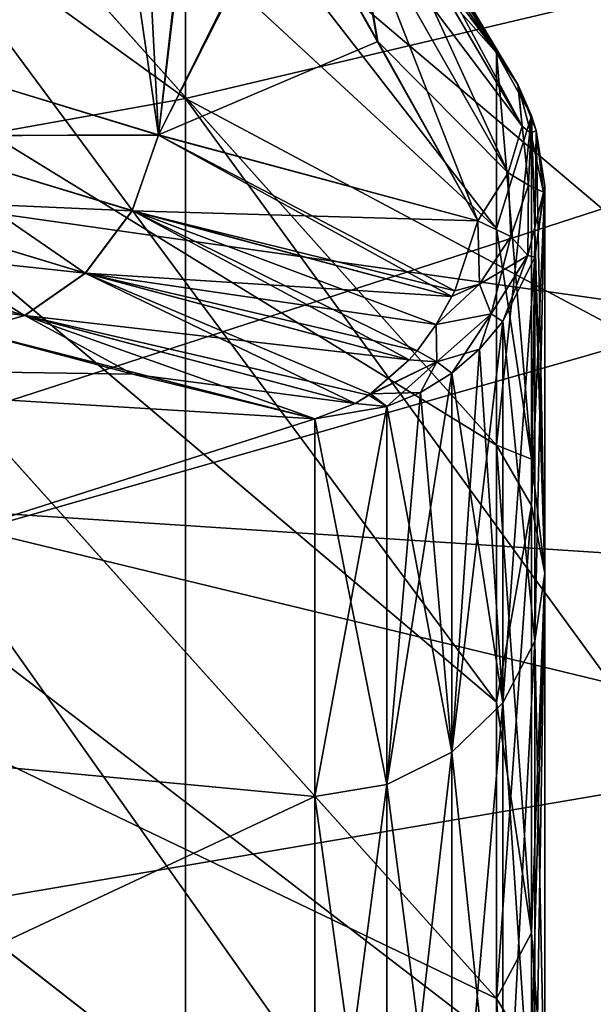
# Model space of a CAD drawing. Header units: metres. Extents: x 59 to 135, y -85 to 115.
# Tile 239 of 290: x 109.738 to 110.473, y 39.194 to 40.455. Entities that reach past the tile are written whole.
import ezdxf

# ---------------------------------------------------------------- set-up
doc = ezdxf.new("R2010")
doc.units = ezdxf.units.M
doc.layers.add('solid_20_404_502_XXX', color=7, linetype='CONTINUOUS')

msp = doc.modelspace()

# ---------------------------------------------------------------- linework, layer by layer
at = {"layer": 'solid_20_404_502_XXX'}
for points in [[(108.927383, 42.333473, 1.739564), (110.186035, 40.682171, 2.768934), (110.349106, 40.412506, 3.003947)], [(108.927383, 42.019341, 3.454356), (108.927383, 42.333473, 1.739564), (110.349106, 40.412506, 3.003947)], [(108.927383, 42.019341, 3.454356), (110.349106, 40.412506, 3.003947), (110.349106, 40.187748, 3.81481)], [(108.927383, 41.500835, 5.11879), (108.927383, 42.019341, 3.454356), (110.349106, 40.187748, 3.81481)], [(108.927383, 42.019062, -3.455498), (110.349106, 40.187748, -3.814811), (110.349106, 40.412506, -3.003947)], [(108.927383, 42.019062, -3.455498), (110.349106, 40.412506, -3.003947), (110.187012, 40.680565, -2.770449)], [(108.927383, 42.019062, -3.455498), (108.927383, 41.500416, -5.119889), (110.349106, 40.187748, -3.814811)], [(109.950691, 40.354187, 15.491662), (107.817116, 41.8969, 16.124224), (109.950691, 42.011024, 14.011024)], [(109.950691, 40.354187, -15.491662), (109.950691, 42.011024, -14.011024), (107.817116, 41.896832, -16.124283)], [(109.950691, 42.011024, 14.011024), (111.920403, 40.819611, 12.819613), (111.920403, 39.303665, 14.174346)], [(109.950691, 40.354187, 15.491662), (109.950691, 42.011024, 14.011024), (111.920403, 39.303665, 14.174346)], [(111.920403, 40.819611, -12.819613), (109.950691, 42.011024, -14.011024), (109.950691, 40.354187, -15.491662)], [(109.950691, 40.354187, 15.491662), (107.817116, 39.970631, 17.60166), (107.817116, 41.8969, 16.124224)], [(109.950691, 40.354187, -15.491662), (107.817116, 41.896832, -16.124283), (107.817116, 39.970562, -17.601707)], [(108.927383, 41.500835, 5.11879), (110.349106, 40.187748, 3.81481), (110.349106, 39.910084, 4.609113)], [(108.927383, 41.500835, 5.11879), (110.349106, 39.910084, 4.609113), (110.349106, 39.580711, 5.383408)], [(108.927383, 40.785507, 6.708601), (108.927383, 41.500835, 5.11879), (110.349106, 39.580711, 5.383408)], [(108.927383, 41.500416, -5.119889), (110.349106, 39.910084, -4.609113), (110.349106, 40.187748, -3.814811)], [(108.927383, 41.500416, -5.119889), (108.927383, 40.784962, -6.709641), (110.349106, 39.910084, -4.609113)], [(109.79763, 41.123383, 1.782532), (109.725136, 41.246532, 1.582534), (109.600197, 40.403721, 1.635586)], [(109.728432, 41.240952, -1.59228), (109.800774, 41.118027, -1.790602), (109.599861, 40.403835, -1.634799)], [(109.79763, 41.123383, 1.782532), (109.600197, 40.403721, 1.635586), (109.916351, 40.307377, 2.227706)], [(109.880501, 40.981796, 1.981592), (109.79763, 41.123383, 1.782532), (109.916351, 40.307377, 2.227706)], [(109.800774, 41.118027, -1.790602), (109.883316, 40.976944, -1.987927), (109.599861, 40.403835, -1.634799)], [(111.048538, 39.735237, -9.464106), (109.446487, 39.840054, -11.840053), (109.446487, 41.09127, -10.439939)], [(111.048538, 40.715549, -8.099372), (111.048538, 39.735237, -9.464106), (109.446487, 41.09127, -10.439939)], [(111.048538, 39.735271, 9.464064), (109.446487, 41.09127, 10.439939), (109.446487, 39.840054, 11.840053)], [(111.048538, 39.735271, 9.464064), (111.048538, 40.715584, 8.09932), (109.446487, 41.09127, 10.439939)], [(109.97422, 40.819633, 2.17929), (109.880501, 40.981796, 1.981592), (109.916351, 40.307377, 2.227706)], [(109.883316, 40.976944, -1.987927), (109.97657, 40.815552, -2.183935), (109.599861, 40.403835, -1.634799)], [(110.079277, 40.636284, 2.374577), (109.97422, 40.819633, 2.17929), (109.916351, 40.307377, 2.227706)], [(111.920403, 40.819611, -12.819613), (109.950691, 40.354187, -15.491662), (111.920403, 39.303665, -14.174346)], [(109.97657, 40.815552, -2.183935), (109.915985, 40.307484, -2.227147), (109.599861, 40.403835, -1.634799)], [(109.97657, 40.815552, -2.183935), (110.081001, 40.633236, -2.3776), (109.915985, 40.307484, -2.227147)], [(105.599998, 40.790501, -19.11552), (112.522324, 39.807674, -19.737751), (112.833549, 39.039066, -20.177687)], [(105.599998, 38.630814, -20.395731), (105.599998, 40.790501, -19.11552), (112.833549, 39.039066, -20.177687)], [(105.599998, 40.790501, -19.11552), (112.246452, 40.533974, -19.284697), (112.522324, 39.807674, -19.737751)], [(105.599998, 40.790501, 19.11552), (105.599998, 38.630821, 20.395727), (112.165619, 40.757591, 19.137501)], [(108.927383, 40.785507, 6.708601), (110.349106, 39.580711, 5.383408), (110.349106, 39.201069, 6.134332)], [(108.927383, 40.785507, 6.708601), (110.349106, 39.201069, 6.134332), (110.349106, 38.7728, 6.858625)], [(108.927383, 39.883793, 8.200611), (108.927383, 40.785507, 6.708601), (110.349106, 38.7728, 6.858625)], [(108.927383, 40.784962, -6.709641), (110.349106, 39.201069, -6.13433), (110.349106, 39.580715, -5.383406)], [(108.927383, 40.784962, -6.709641), (108.927383, 39.883125, -8.201579), (110.349106, 39.201069, -6.13433)], [(108.927383, 40.784962, -6.709641), (110.349106, 39.580715, -5.383406), (110.349106, 39.910084, -4.609113)], [(105.599998, 38.630821, 20.395727), (112.245857, 40.535618, 19.283628), (112.165619, 40.757591, 19.137501)], [(110.186035, 40.682171, 2.768934), (110.161888, 40.728588, 2.635202), (110.376472, 40.37204, 2.933268)], [(110.381889, 40.318703, 2.862944), (110.376472, 40.37204, 2.933268), (110.161888, 40.728588, 2.635202)], [(110.175079, 40.672028, 2.570136), (110.381889, 40.318703, 2.862944), (110.161888, 40.728588, 2.635202)], [(110.376709, 40.371376, -2.932264), (110.163765, 40.725513, -2.638051), (110.349106, 40.412506, -3.003947)], [(110.187012, 40.680565, -2.770449), (110.349106, 40.412506, -3.003947), (110.163765, 40.725513, -2.638051)], [(110.163765, 40.725513, -2.638051), (110.376709, 40.371376, -2.932264), (110.17688, 40.668987, -2.57294)], [(110.186035, 40.682171, 2.768934), (110.376472, 40.37204, 2.933268), (110.349106, 40.412506, 3.003947)], [(110.165024, 40.607937, 2.511843), (110.364166, 40.258961, 2.801912), (110.175079, 40.672028, 2.570136)], [(110.17688, 40.668987, -2.57294), (110.381889, 40.318703, -2.862944), (110.166756, 40.604939, -2.514615)], [(110.364166, 40.258961, 2.801912), (110.381889, 40.318703, 2.862944), (110.175079, 40.672028, 2.570136)], [(110.376709, 40.371376, -2.932264), (110.381889, 40.318703, -2.862944), (110.17688, 40.668987, -2.57294)], [(110.081001, 40.633236, -2.3776), (110.197075, 40.42709, -2.568292), (109.915985, 40.307484, -2.227147)], [(110.079277, 40.636284, 2.374577), (109.916351, 40.307377, 2.227706), (110.325195, 40.197407, 2.75445)], [(110.196129, 40.428772, 2.566828), (110.079277, 40.636284, 2.374577), (110.325195, 40.197407, 2.75445)], [(110.165024, 40.607937, 2.511843), (110.079277, 40.636284, 2.374577), (110.196129, 40.428772, 2.566828)], [(110.166756, 40.604939, -2.514615), (110.197075, 40.42709, -2.568292), (110.081001, 40.633236, -2.3776)], [(110.165024, 40.607937, 2.511843), (110.196129, 40.428772, 2.566828), (110.325195, 40.197407, 2.75445)], [(110.165024, 40.607937, 2.511843), (110.325195, 40.197407, 2.75445), (110.364166, 40.258961, 2.801912)], [(110.166756, 40.604939, -2.514615), (110.364166, 40.258961, -2.801911), (110.197075, 40.42709, -2.568292)], [(110.381889, 40.318703, -2.862944), (110.364166, 40.258961, -2.801911), (110.166756, 40.604939, -2.514615)], [(105.599998, 38.630821, 20.395727), (112.521721, 39.809196, 19.736841), (112.245857, 40.535618, 19.283628)], [(110.197075, 40.42709, -2.568292), (110.325195, 40.197407, -2.754449), (109.915985, 40.307484, -2.227147)], [(110.364166, 40.258961, -2.801911), (110.325195, 40.197407, -2.754449), (110.197075, 40.42709, -2.568292)], [(109.566628, 40.306503, 1.642653), (109.916351, 40.307377, 2.227706), (109.600197, 40.403721, 1.635586)], [(109.566795, 40.306454, -1.643044), (109.599861, 40.403835, -1.634799), (109.915985, 40.307484, -2.227147)], [(110.349106, 40.187748, -3.814811), (110.393944, 40.331985, -2.98446), (110.349106, 40.412506, -3.003947)], [(110.376709, 40.371376, -2.932264), (110.349106, 40.412506, -3.003947), (110.393944, 40.331985, -2.98446)], [(110.393944, 40.331985, 2.984461), (110.349106, 40.412506, 3.003947), (110.376472, 40.37204, 2.933268)], [(110.393944, 39.892147, 4.422866), (110.349106, 40.187748, 3.81481), (110.349106, 40.412506, 3.003947)], [(110.393944, 40.331985, 2.984461), (110.393944, 39.892147, 4.422866), (110.349106, 40.412506, 3.003947)], [(110.392921, 40.309563, 2.890578), (110.393944, 40.331985, 2.984461), (110.376472, 40.37204, 2.933268)], [(110.392921, 40.309563, 2.890578), (110.376472, 40.37204, 2.933268), (110.381889, 40.318703, 2.862944)], [(110.376709, 40.371376, -2.932264), (110.393944, 40.331985, -2.98446), (110.400002, 40.313278, -2.979932)], [(110.392921, 40.309563, -2.890578), (110.376709, 40.371376, -2.932264), (110.400002, 40.313278, -2.979932)], [(110.392921, 40.309563, -2.890578), (110.381889, 40.318703, -2.862944), (110.376709, 40.371376, -2.932264)], [(109.950691, 38.541992, 16.777483), (107.817116, 39.970631, 17.60166), (109.950691, 40.354187, 15.491662)], [(109.950691, 38.541992, -16.777483), (109.950691, 40.354187, -15.491662), (107.817116, 39.970562, -17.601707)], [(109.950691, 40.354187, 15.491662), (111.920403, 39.303665, 14.174346), (111.920403, 37.645565, 15.35083)], [(109.950691, 38.541992, 16.777483), (109.950691, 40.354187, 15.491662), (111.920403, 37.645565, 15.35083)], [(111.920403, 39.303665, -14.174346), (109.950691, 40.354187, -15.491662), (109.950691, 38.541992, -16.777483)], [(110.349106, 39.910084, -4.609113), (110.393944, 39.832825, -4.579214), (110.393944, 40.331985, -2.98446)], [(110.349106, 40.187748, -3.814811), (110.349106, 39.910084, -4.609113), (110.393944, 40.331985, -2.98446)], [(110.392921, 40.309563, 2.890578), (110.400002, 40.313278, 2.979934), (110.393944, 40.331985, 2.984461)], [(110.393944, 40.331985, -2.98446), (110.393944, 39.832825, -4.579214), (110.400002, 40.313278, -2.979932)], [(110.410881, 39.746319, 4.545737), (110.393944, 39.892147, 4.422866), (110.393944, 40.331985, 2.984461)], [(110.410881, 39.746319, 4.545737), (110.393944, 40.331985, 2.984461), (110.400002, 40.313278, 2.979934)], [(110.389877, 40.243176, 2.850845), (110.381889, 40.318703, 2.862944), (110.364166, 40.258961, 2.801912)], [(110.389877, 40.243176, -2.850844), (110.364166, 40.258961, -2.801911), (110.381889, 40.318703, -2.862944)], [(110.392921, 40.309563, 2.890578), (110.381889, 40.318703, 2.862944), (110.389877, 40.243176, 2.850845)], [(110.392921, 40.309563, -2.890578), (110.389877, 40.243176, -2.850844), (110.381889, 40.318703, -2.862944)], [(110.409203, 40.234222, -2.928657), (110.392921, 40.309563, -2.890578), (110.400002, 40.313278, -2.979932)], [(110.392921, 40.309563, 2.890578), (110.409203, 40.234222, 2.928658), (110.400002, 40.313278, 2.979934)], [(110.393944, 39.832825, -4.579214), (110.410881, 40.241833, -2.962642), (110.400002, 40.313278, -2.979932)], [(110.409203, 40.234222, -2.928657), (110.400002, 40.313278, -2.979932), (110.410881, 40.241833, -2.962642)], [(110.410881, 40.241833, 2.962643), (110.410881, 39.746319, 4.545737), (110.400002, 40.313278, 2.979934)], [(110.409203, 40.234222, 2.928658), (110.410881, 40.241833, 2.962643), (110.400002, 40.313278, 2.979934)], [(109.503464, 40.226841, 1.659317), (109.822334, 40.130299, 2.258654), (109.566628, 40.306503, 1.642653)], [(109.503639, 40.226795, -1.659713), (109.566795, 40.306454, -1.643044), (109.882393, 40.210468, -2.234638)], [(109.566628, 40.306503, 1.642653), (109.882248, 40.210514, 2.234391), (109.916351, 40.307377, 2.227706)], [(109.822334, 40.130299, 2.258654), (109.882248, 40.210514, 2.234391), (109.566628, 40.306503, 1.642653)], [(109.882393, 40.210468, -2.234638), (109.566795, 40.306454, -1.643044), (109.915985, 40.307484, -2.227147)], [(109.882248, 40.210514, 2.234391), (110.291954, 40.100426, 2.763346), (109.916351, 40.307377, 2.227706)], [(109.882393, 40.210468, -2.234638), (109.915985, 40.307484, -2.227147), (110.325195, 40.197407, -2.754449)], [(110.295456, 40.10775, 2.761735), (110.325195, 40.197407, 2.75445), (109.916351, 40.307377, 2.227706)], [(110.291954, 40.100426, 2.763346), (110.295456, 40.10775, 2.761735), (109.916351, 40.307377, 2.227706)], [(110.392921, 40.309563, 2.890578), (110.389877, 40.243176, 2.850845), (110.409203, 40.234222, 2.928658)], [(110.409203, 40.234222, -2.928657), (110.389877, 40.243176, -2.850844), (110.392921, 40.309563, -2.890578)], [(110.367546, 40.177341, 2.816749), (110.364166, 40.258961, 2.801912), (110.325195, 40.197407, 2.75445)], [(110.367546, 40.177345, -2.816749), (110.325195, 40.197407, -2.754449), (110.364166, 40.258961, -2.801911)], [(110.389877, 40.243176, 2.850845), (110.364166, 40.258961, 2.801912), (110.367546, 40.177341, 2.816749)], [(110.389877, 40.243176, -2.850844), (110.367546, 40.177345, -2.816749), (110.364166, 40.258961, -2.801911)], [(110.389877, 40.243176, 2.850845), (110.367546, 40.177341, 2.816749), (110.389214, 40.153141, 2.8846)], [(110.389214, 40.153141, -2.884599), (110.367546, 40.177345, -2.816749), (110.389877, 40.243176, -2.850844)], [(110.389877, 40.243176, 2.850845), (110.389214, 40.153141, 2.8846), (110.409203, 40.234222, 2.928658)], [(110.409203, 40.234222, -2.928657), (110.389214, 40.153141, -2.884599), (110.389877, 40.243176, -2.850844)], [(110.393944, 39.832825, -4.579214), (110.410881, 39.746319, -4.545738), (110.410881, 40.241833, -2.962642)], [(110.410881, 39.746319, -4.545738), (110.398193, 40.151024, -2.940665), (110.410881, 40.241833, -2.962642)], [(110.409203, 40.234222, -2.928657), (110.410881, 40.241833, -2.962642), (110.398193, 40.151024, -2.940665)], [(110.398193, 39.659184, 4.512017), (110.410881, 39.746319, 4.545737), (110.410881, 40.241833, 2.962643)], [(110.398193, 39.659184, 4.512017), (110.410881, 40.241833, 2.962643), (110.398193, 40.151024, 2.940666)], [(110.409203, 40.234222, 2.928658), (110.398193, 40.151024, 2.940666), (110.410881, 40.241833, 2.962643)], [(109.420174, 40.173561, 1.688236), (109.744705, 40.076035, 2.299166), (109.503464, 40.226841, 1.659317)], [(109.420349, 40.173512, -1.688639), (109.503639, 40.226795, -1.659713), (109.822487, 40.130253, -2.258905)], [(109.744705, 40.076035, 2.299166), (109.822334, 40.130299, 2.258654), (109.503464, 40.226841, 1.659317)], [(109.822487, 40.130253, -2.258905), (109.503639, 40.226795, -1.659713), (109.882393, 40.210468, -2.234638)], [(110.409203, 40.234222, -2.928657), (110.398193, 40.151024, -2.940665), (110.389214, 40.153141, -2.884599)], [(110.389214, 40.153141, 2.8846), (110.398193, 40.151024, 2.940666), (110.409203, 40.234222, 2.928658)], [(109.822334, 40.130299, 2.258654), (110.237297, 40.019218, 2.795511), (109.882248, 40.210514, 2.234391)], [(109.822487, 40.130253, -2.258905), (109.882393, 40.210468, -2.234638), (110.291954, 40.100426, -2.763345)], [(110.271851, 40.064697, 2.773821), (110.291954, 40.100426, 2.763346), (109.882248, 40.210514, 2.234391)], [(110.247269, 40.030735, 2.788926), (110.271851, 40.064697, 2.773821), (109.882248, 40.210514, 2.234391)], [(110.237297, 40.019218, 2.795511), (110.247269, 40.030735, 2.788926), (109.882248, 40.210514, 2.234391)], [(110.295464, 40.107754, -2.761734), (109.882393, 40.210468, -2.234638), (110.325195, 40.197407, -2.754449)], [(110.295464, 40.107754, -2.761734), (110.291954, 40.100426, -2.763345), (109.882393, 40.210468, -2.234638)], [(110.327438, 40.116497, 2.790589), (110.325195, 40.197407, 2.75445), (110.295456, 40.10775, 2.761735)], [(110.327438, 40.116501, -2.790588), (110.295464, 40.107754, -2.761734), (110.325195, 40.197407, -2.754449)], [(110.367546, 40.177341, 2.816749), (110.325195, 40.197407, 2.75445), (110.327438, 40.116497, 2.790589)], [(110.367546, 40.177345, -2.816749), (110.327438, 40.116501, -2.790588), (110.325195, 40.197407, -2.754449)], [(110.393944, 39.892147, 4.422866), (110.349106, 39.910084, 4.609113), (110.349106, 40.187748, 3.81481)], [(110.342079, 40.078209, -2.85176), (110.327438, 40.116501, -2.790588), (110.367546, 40.177345, -2.816749)], [(110.367546, 40.177341, 2.816749), (110.327438, 40.116497, 2.790589), (110.389214, 40.153141, 2.8846)], [(110.389214, 40.153141, -2.884599), (110.342079, 40.078209, -2.85176), (110.367546, 40.177345, -2.816749)], [(109.420174, 40.173561, 1.688236), (109.675644, 40.056377, 2.336735), (109.744705, 40.076035, 2.299166)], [(109.74485, 40.075989, -2.299422), (109.490837, 40.10841, -2.03072), (109.420349, 40.173512, -1.688639)], [(109.74485, 40.075989, -2.299422), (109.420349, 40.173512, -1.688639), (109.822487, 40.130253, -2.258905)], [(110.327438, 40.116497, 2.790589), (110.342079, 40.078209, 2.85176), (110.389214, 40.153141, 2.8846)], [(110.389214, 40.153141, -2.884599), (110.357124, 40.068527, -2.9207), (110.342079, 40.078209, -2.85176)], [(110.342079, 40.078209, 2.85176), (110.357124, 40.068527, 2.920701), (110.389214, 40.153141, 2.8846)], [(110.389214, 40.153141, -2.884599), (110.398193, 40.151024, -2.940665), (110.357124, 40.068527, -2.9207)], [(110.389214, 40.153141, 2.8846), (110.357124, 40.068527, 2.920701), (110.398193, 40.151024, 2.940666)], [(110.398193, 39.659184, -4.512018), (110.357124, 40.068527, -2.9207), (110.398193, 40.151024, -2.940665)], [(110.357124, 39.580025, 4.481383), (110.398193, 39.659184, 4.512017), (110.398193, 40.151024, 2.940666)], [(110.357124, 39.580025, 4.481383), (110.398193, 40.151024, 2.940666), (110.357124, 40.068527, 2.920701)], [(110.410881, 39.746319, -4.545738), (110.398193, 39.659184, -4.512018), (110.398193, 40.151024, -2.940665)], [(109.744705, 40.076035, 2.299166), (110.167816, 39.963482, 2.847252), (109.822334, 40.130299, 2.258654)], [(109.74485, 40.075989, -2.299422), (109.822487, 40.130253, -2.258905), (110.237297, 40.019218, -2.795511)], [(110.187721, 39.975677, 2.831557), (110.237297, 40.019218, 2.795511), (109.822334, 40.130299, 2.258654)], [(110.167816, 39.963482, 2.847252), (110.187721, 39.975677, 2.831557), (109.822334, 40.130299, 2.258654)], [(110.271851, 40.064697, -2.77382), (109.822487, 40.130253, -2.258905), (110.291954, 40.100426, -2.763345)], [(110.247269, 40.030735, -2.788924), (110.237297, 40.019218, -2.795511), (109.822487, 40.130253, -2.258905)], [(110.271851, 40.064697, -2.77382), (110.247269, 40.030735, -2.788924), (109.822487, 40.130253, -2.258905)], [(110.327438, 40.116501, -2.790588), (110.271851, 40.064697, -2.77382), (110.295464, 40.107754, -2.761734)], [(110.342079, 40.078209, -2.85176), (110.271851, 40.064697, -2.77382), (110.327438, 40.116501, -2.790588)], [(110.327438, 40.116497, 2.790589), (110.291954, 40.100426, 2.763346), (110.271851, 40.064697, 2.773821)], [(110.327438, 40.116497, 2.790589), (110.271851, 40.064697, 2.773821), (110.342079, 40.078209, 2.85176)], [(110.327438, 40.116497, 2.790589), (110.295456, 40.10775, 2.761735), (110.291954, 40.100426, 2.763346)], [(109.74485, 40.075989, -2.299422), (109.674622, 40.056656, -2.335215), (109.490837, 40.10841, -2.03072)], [(110.271851, 40.064697, -2.77382), (110.291954, 40.100426, -2.763345), (110.295464, 40.107754, -2.761734)], [(109.74485, 40.075989, -2.299422), (109.883461, 40.001194, -2.622404), (109.674622, 40.056656, -2.335215)], [(109.744705, 40.076035, 2.299166), (109.675644, 40.056377, 2.336735), (110.116196, 39.943645, 2.890478)], [(109.744705, 40.076035, 2.299166), (110.116196, 39.943645, 2.890478), (110.167816, 39.963482, 2.847252)], [(110.167816, 39.963482, -2.847252), (109.883461, 40.001194, -2.622404), (109.74485, 40.075989, -2.299422)], [(110.185432, 39.974133, -2.833338), (109.74485, 40.075989, -2.299422), (110.237297, 40.019218, -2.795511)], [(110.185432, 39.974133, -2.833338), (110.167816, 39.963482, -2.847252), (109.74485, 40.075989, -2.299422)], [(110.272568, 40.016991, 2.833456), (110.342079, 40.078209, 2.85176), (110.271851, 40.064697, 2.773821)], [(110.342079, 40.078209, -2.85176), (110.272568, 40.016994, -2.833455), (110.271851, 40.064697, -2.77382)], [(110.342079, 40.078209, -2.85176), (110.29174, 40.002491, -2.904719), (110.272568, 40.016994, -2.833455)], [(110.272568, 40.016991, 2.833456), (110.327118, 40.032997, 2.912103), (110.342079, 40.078209, 2.85176)], [(110.342079, 40.078209, -2.85176), (110.327118, 40.032997, -2.912102), (110.29174, 40.002491, -2.904719)], [(110.342079, 40.078209, -2.85176), (110.357124, 40.068527, -2.9207), (110.327118, 40.032997, -2.912102)], [(110.342079, 40.078209, 2.85176), (110.327118, 40.032997, 2.912103), (110.357124, 40.068527, 2.920701)], [(110.272568, 40.016991, 2.833456), (110.271851, 40.064697, 2.773821), (110.247269, 40.030735, 2.788926)], [(110.272568, 40.016994, -2.833455), (110.247269, 40.030735, -2.788924), (110.271851, 40.064697, -2.77382)], [(110.29174, 39.516666, 4.456863), (110.357124, 39.580025, 4.481383), (110.357124, 40.068527, 2.920701)], [(110.29174, 39.516666, 4.456863), (110.357124, 40.068527, 2.920701), (110.327118, 40.032997, 2.912103)], [(110.357124, 40.068527, -2.9207), (110.357124, 39.580025, -4.481384), (110.327118, 40.032997, -2.912102)], [(110.398193, 39.659184, -4.512018), (110.357124, 39.580025, -4.481384), (110.357124, 40.068527, -2.9207)], [(109.674622, 40.056656, -2.335215), (109.883461, 40.001194, -2.622404), (108.947754, 40.015194, -2.477859)], [(109.675644, 40.056377, 2.336735), (108.947754, 40.015194, 2.477859), (110.116196, 39.943645, 2.890478)], [(110.272568, 40.016991, 2.833456), (110.247269, 40.030735, 2.788926), (110.237297, 40.019218, 2.795511)], [(110.272568, 40.016994, -2.833455), (110.237297, 40.019218, -2.795511), (110.247269, 40.030735, -2.788924)], [(110.272568, 40.016991, 2.833456), (110.29174, 40.002491, 2.90472), (110.327118, 40.032997, 2.912103)], [(110.357124, 39.580025, -4.481384), (110.29174, 40.002491, -2.904719), (110.327118, 40.032997, -2.912102)], [(110.29174, 40.002491, 2.90472), (110.29174, 39.516666, 4.456863), (110.327118, 40.032997, 2.912103)], [(108.947754, 40.015194, 2.477859), (108.947754, 39.569996, 4.079199), (110.116196, 39.943645, 2.890478)], [(110.116196, 39.943645, -2.890478), (108.947754, 39.569996, -4.079199), (108.947754, 40.015194, -2.477859)], [(109.883461, 40.001194, -2.622404), (110.116196, 39.943645, -2.890478), (108.947754, 40.015194, -2.477859)], [(110.272568, 40.016994, -2.833455), (110.185432, 39.974133, -2.833338), (110.237297, 40.019218, -2.795511)], [(110.272568, 40.016994, -2.833455), (110.208504, 39.959446, -2.894301), (110.185432, 39.974133, -2.833338)], [(110.272568, 40.016991, 2.833456), (110.237297, 40.019218, 2.795511), (110.187721, 39.975677, 2.831557)], [(110.272568, 40.016991, 2.833456), (110.187721, 39.975677, 2.831557), (110.251869, 39.977768, 2.898737)], [(110.272568, 40.016994, -2.833455), (110.251869, 39.977768, -2.898736), (110.208504, 39.959446, -2.894301)], [(110.272568, 40.016994, -2.833455), (110.29174, 40.002491, -2.904719), (110.251869, 39.977768, -2.898736)], [(110.272568, 40.016991, 2.833456), (110.251869, 39.977768, 2.898737), (110.29174, 40.002491, 2.90472)], [(110.167816, 39.963482, -2.847252), (110.116196, 39.943645, -2.890478), (109.883461, 40.001194, -2.622404)], [(110.208504, 39.475361, 4.440879), (110.29174, 39.516666, 4.456863), (110.29174, 40.002491, 2.90472)], [(110.208504, 39.475361, 4.440879), (110.29174, 40.002491, 2.90472), (110.251869, 39.977768, 2.898737)], [(110.29174, 40.002491, -2.904719), (110.29174, 39.516666, -4.456863), (110.251869, 39.977768, -2.898736)], [(110.357124, 39.580025, -4.481384), (110.29174, 39.516666, -4.456863), (110.29174, 40.002491, -2.904719)], [(110.167816, 39.963482, 2.847252), (110.208504, 39.959446, 2.894303), (110.187721, 39.975677, 2.831557)], [(110.185432, 39.974133, -2.833338), (110.208504, 39.959446, -2.894301), (110.167816, 39.963482, -2.847252)], [(110.187721, 39.975677, 2.831557), (110.208504, 39.959446, 2.894303), (110.251869, 39.977768, 2.898737)], [(110.29174, 39.516666, -4.456863), (110.208504, 39.959446, -2.894301), (110.251869, 39.977768, -2.898736)], [(110.208504, 39.959446, 2.894303), (110.208504, 39.475361, 4.440879), (110.251869, 39.977768, 2.898737)], [(109.950691, 38.541992, 16.777483), (107.817116, 37.888668, 18.850164), (107.817116, 39.970631, 17.60166)], [(109.950691, 38.541992, -16.777483), (107.817116, 39.970562, -17.601707), (107.817116, 37.888599, -18.850201)], [(110.167816, 39.963482, 2.847252), (110.116196, 39.943645, 2.890478), (110.208504, 39.959446, 2.894303)], [(110.167816, 39.963482, -2.847252), (110.208504, 39.959446, -2.894301), (110.116196, 39.943645, -2.890478)], [(110.208504, 39.959446, 2.894303), (110.116196, 39.943645, 2.890478), (110.116196, 39.460201, 4.435012)], [(110.208504, 39.959446, 2.894303), (110.116196, 39.460201, 4.435012), (110.208504, 39.475361, 4.440879)], [(110.208504, 39.959446, -2.894301), (110.208504, 39.475361, -4.440878), (110.116196, 39.943645, -2.890478)], [(110.29174, 39.516666, -4.456863), (110.208504, 39.475361, -4.440878), (110.208504, 39.959446, -2.894301)], [(108.947754, 39.569996, 4.079199), (110.116196, 39.460201, 4.435012), (110.116196, 39.943645, 2.890478)], [(110.116196, 39.943645, -2.890478), (110.116196, 39.460201, -4.435012), (108.947754, 39.569996, -4.079199)], [(110.208504, 39.475361, -4.440878), (110.116196, 39.460201, -4.435012), (110.116196, 39.943645, -2.890478)], [(109.856697, 38.551205, 2.681606), (108.906532, 39.735229, 3.26258), (108.906532, 39.929279, 2.460141)], [(109.732063, 38.790054, 2.472032), (109.856697, 38.551205, 2.681606), (108.906532, 39.929279, 2.460141)], [(110.349106, 39.910084, -4.609113), (110.349106, 39.580715, -5.383406), (110.393944, 39.832825, -4.579214)], [(110.393944, 39.285175, 5.799112), (110.349106, 39.580711, 5.383408), (110.349106, 39.910084, 4.609113)], [(110.393944, 39.892147, 4.422866), (110.393944, 39.285175, 5.799112), (110.349106, 39.910084, 4.609113)], [(108.927383, 39.883793, 8.200611), (110.349106, 38.7728, 6.858625), (110.349106, 38.297768, 7.553144)], [(108.927383, 39.883793, 8.200611), (110.349106, 38.297768, 7.553144), (110.349106, 37.778027, 8.214875)], [(108.927383, 38.80883, 9.573072), (108.927383, 39.883793, 8.200611), (110.349106, 37.778027, 8.214875)], [(110.410881, 39.746319, 4.545737), (110.393944, 39.285175, 5.799112), (110.393944, 39.892147, 4.422866)], [(108.927383, 39.883125, -8.201579), (110.349106, 38.297764, -7.553149), (110.349106, 38.7728, -6.858625)], [(108.927383, 39.883125, -8.201579), (108.927383, 38.808052, -9.573953), (110.349106, 38.297764, -7.553149)], [(108.927383, 39.883125, -8.201579), (110.349106, 38.7728, -6.858625), (110.349106, 39.201069, -6.13433)], [(111.048538, 38.609135, -10.711269), (109.446487, 38.439938, -13.091269), (109.446487, 39.840054, -11.840053)], [(111.048538, 39.735237, -9.464106), (111.048538, 38.609135, -10.711269), (109.446487, 39.840054, -11.840053)], [(111.048538, 38.609169, 10.711236), (109.446487, 39.840054, 11.840053), (109.446487, 38.439938, 13.091269)], [(111.048538, 38.609169, 10.711236), (111.048538, 39.735271, 9.464064), (109.446487, 39.840054, 11.840053)], [(110.349106, 39.201069, -6.13433), (110.393944, 39.12841, -6.094538), (110.393944, 39.832825, -4.579214)], [(110.349106, 39.580715, -5.383406), (110.349106, 39.201069, -6.13433), (110.393944, 39.832825, -4.579214)], [(110.393944, 39.832825, -4.579214), (110.393944, 39.12841, -6.094538), (110.410881, 39.746319, -4.545738)], [(105.599998, 38.630821, 20.395727), (112.72599, 39.299595, 20.032951), (112.521721, 39.809196, 19.736841)], [(110.393944, 39.12841, -6.094538), (110.410881, 39.047054, -6.049984), (110.410881, 39.746319, -4.545738)], [(110.410881, 39.746319, 4.545737), (110.410881, 39.047054, 6.049983), (110.393944, 39.285175, 5.799112)], [(110.410881, 39.746319, -4.545738), (110.410881, 39.047054, -6.049984), (110.398193, 39.659184, -4.512018)], [(110.398193, 38.965107, 6.005103), (110.410881, 39.047054, 6.049983), (110.410881, 39.746319, 4.545737)], [(110.398193, 39.659184, 4.512017), (110.398193, 38.965107, 6.005103), (110.410881, 39.746319, 4.545737)], [(109.994255, 38.28215, -2.885576), (108.906532, 39.735229, -3.26258), (108.906532, 39.487267, -4.050031)], [(109.750092, 38.755772, -2.504086), (109.645042, 38.95425, -2.308006), (108.906532, 39.735229, -3.26258)], [(109.866776, 38.531715, -2.697362), (109.750092, 38.755772, -2.504086), (108.906532, 39.735229, -3.26258)], [(109.994255, 38.28215, -2.885576), (109.866776, 38.531715, -2.697362), (108.906532, 39.735229, -3.26258)], [(109.994255, 38.076859, 3.536395), (108.906532, 39.487267, 4.050031), (108.906532, 39.735229, 3.26258)], [(109.994255, 38.282085, 2.88581), (109.994255, 38.076859, 3.536395), (108.906532, 39.735229, 3.26258)], [(109.856697, 38.551205, 2.681606), (109.994255, 38.282085, 2.88581), (108.906532, 39.735229, 3.26258)], [(110.398193, 39.659184, -4.512018), (110.398193, 38.965107, -6.005105), (110.357124, 39.580025, -4.481384)], [(110.357124, 38.890663, 5.964333), (110.398193, 38.965107, 6.005103), (110.398193, 39.659184, 4.512017)], [(110.357124, 39.580025, 4.481383), (110.357124, 38.890663, 5.964333), (110.398193, 39.659184, 4.512017)], [(110.410881, 39.047054, -6.049984), (110.398193, 38.965107, -6.005105), (110.398193, 39.659184, -4.512018)], [(108.947754, 39.569996, 4.079199), (108.947754, 38.912434, 5.605667), (110.116196, 39.460201, 4.435012)], [(110.116196, 39.460201, -4.435012), (108.947754, 38.912434, -5.605667), (108.947754, 39.569996, -4.079199)], [(110.357124, 39.580025, -4.481384), (110.357124, 38.890663, -5.964335), (110.29174, 39.516666, -4.456863)], [(110.29174, 38.831074, 5.931699), (110.357124, 38.890663, 5.964333), (110.357124, 39.580025, 4.481383)], [(110.29174, 39.516666, 4.456863), (110.29174, 38.831074, 5.931699), (110.357124, 39.580025, 4.481383)], [(110.393944, 39.285175, 5.799112), (110.349106, 39.201069, 6.134332), (110.349106, 39.580711, 5.383408)], [(110.398193, 38.965107, -6.005105), (110.357124, 38.890663, -5.964335), (110.357124, 39.580025, -4.481384)], [(110.29174, 39.516666, -4.456863), (110.29174, 38.831074, -5.9317), (110.208504, 39.475361, -4.440878)], [(110.208504, 38.792229, 5.910425), (110.29174, 38.831074, 5.931699), (110.29174, 39.516666, 4.456863)], [(110.208504, 39.475361, 4.440879), (110.208504, 38.792229, 5.910425), (110.29174, 39.516666, 4.456863)], [(110.357124, 38.890663, -5.964335), (110.29174, 38.831074, -5.9317), (110.29174, 39.516666, -4.456863)], [(109.994255, 37.830593, -4.172364), (108.906532, 39.487267, -4.050031), (108.906532, 39.186531, -4.818876)], [(109.994255, 38.076927, -3.536203), (109.994255, 38.28215, -2.885576), (108.906532, 39.487267, -4.050031)], [(109.994255, 37.830593, -4.172364), (109.994255, 38.076927, -3.536203), (108.906532, 39.487267, -4.050031)], [(109.994255, 37.830513, 4.172548), (108.906532, 39.186531, 4.818876), (108.906532, 39.487267, 4.050031)], [(109.994255, 38.076859, 3.536395), (109.994255, 37.830513, 4.172548), (108.906532, 39.487267, 4.050031)], [(110.208504, 39.475361, 4.440879), (110.116196, 39.460201, 4.435012), (110.116196, 38.777969, 5.902618)], [(110.208504, 39.475361, 4.440879), (110.116196, 38.777969, 5.902618), (110.208504, 38.792229, 5.910425)], [(110.208504, 39.475361, -4.440878), (110.208504, 38.792229, -5.910425), (110.116196, 39.460201, -4.435012)], [(110.29174, 38.831074, -5.9317), (110.208504, 38.792229, -5.910425), (110.208504, 39.475361, -4.440878)], [(108.947754, 38.912434, 5.605667), (110.116196, 38.777969, 5.902618), (110.116196, 39.460201, 4.435012)], [(110.116196, 39.460201, -4.435012), (110.116196, 38.777969, -5.902617), (108.947754, 38.912434, -5.605667)], [(110.208504, 38.792229, -5.910425), (110.116196, 38.777969, -5.902617), (110.116196, 39.460201, -4.435012)], [(111.920403, 39.303665, -14.174346), (109.950691, 38.541992, -16.777483), (111.920403, 37.645565, -15.35083)], [(105.599998, 38.630821, 20.395727), (112.832977, 39.040424, 20.176943), (112.72599, 39.299595, 20.032951)], [(110.393944, 39.285175, 5.799112), (110.393944, 38.519604, 7.093858), (110.349106, 39.201069, 6.134332)], [(110.410881, 39.047054, 6.049983), (110.393944, 38.519604, 7.093858), (110.393944, 39.285175, 5.799112)], [(110.349106, 39.201069, -6.13433), (110.349106, 38.7728, -6.858625), (110.393944, 39.12841, -6.094538)], [(110.393944, 38.519604, 7.093858), (110.349106, 38.7728, 6.858625), (110.349106, 39.201069, 6.134332)]]:
    msp.add_3dface(points, dxfattribs=at)

doc.saveas('drawing.dxf')
